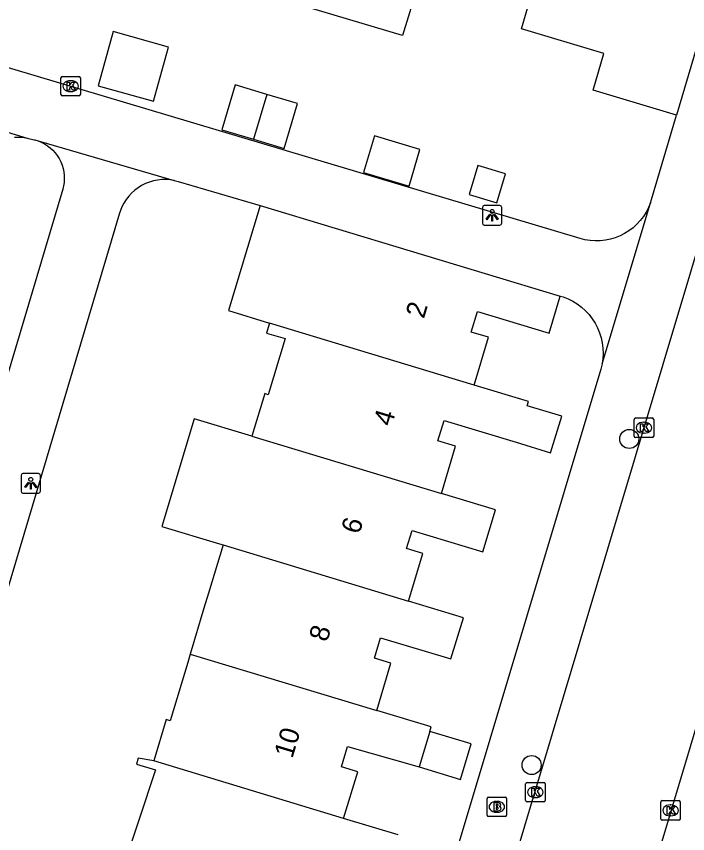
# Model space of a CAD drawing. Extents: x 162186 to 163152, y 385513 to 386513.
# Drawn here: x 162667.22 to 162701.67, y 386139.27 to 386181.19 of the extents above; entities that cross this region are included whole.
import ezdxf

# ---------------------------------------------------------------- set-up
doc = ezdxf.new("R2010")
doc.units = 0
for name, color, linetype in [('IMGEO_Boom', 7, 'Continuous'), ('IMGEO_Brandkraan', 7, 'Continuous'), ('IMGEO_Kolk', 7, 'Continuous'), ('IMGEO_Lichtpunt', 7, 'Continuous'), ('IMGEO_Pand', 7, 'Continuous'), ('IMGEO_Pand_nummerreeks', 7, 'Continuous'), ('IMGEO_Rijbaan_lokaal_open', 7, 'Continuous'), ('IMGEO_Voetpad_open', 7, 'Continuous')]:
    doc.layers.add(name, color=color, linetype=linetype)

msp = doc.modelspace()

# ---------------------------------------------------------------- linework, layer by layer
at = {"layer": 'IMGEO_Boom'}
for centre in [(162698.674, 386159.513), (162693.661, 386142.787)]:
    msp.add_circle(centre, 0.489, dxfattribs=at)
at = {"layer": 'IMGEO_Brandkraan'}
for p, q in [((162691.375, 386140.218), (162691.375, 386141.07)), ((162691.45, 386141.144), (162692.302, 386141.144)), ((162691.863, 386140.924), (162691.888, 386140.924)), ((162692.376, 386141.07), (162692.376, 386140.218)), ((162692.302, 386140.144), (162691.45, 386140.144)), ((162691.886, 386140.364), (162691.861, 386140.364))]:
    msp.add_line(p, q, dxfattribs=at)
for points in [[(162691.375, 386140.218), (162691.375, 386141.07)], [(162691.45, 386141.144), (162692.302, 386141.144)], [(162691.723, 386140.844), (162691.723, 386140.444), (162691.936, 386140.444)], [(162691.954, 386140.844), (162691.723, 386140.844)], [(162692.376, 386141.07), (162692.376, 386140.218)], [(162691.902, 386140.763), (162691.848, 386140.763), (162691.848, 386140.687)], [(162691.848, 386140.687), (162691.901, 386140.687)], [(162691.91, 386140.611), (162691.848, 386140.611), (162691.848, 386140.53)], [(162691.848, 386140.53), (162691.91, 386140.53)], [(162692.302, 386140.144), (162691.45, 386140.144)]]:
    msp.add_lwpolyline(points, dxfattribs=at)
for centre, radius, start, end in [((162691.452, 386141.068), 0.0765, 91.552, 178.448), ((162691.452, 386141.068), 0.0765, 91.552, 178.448), ((162691.958, 386140.699), 0.145, 59.4692, 91.5367), ((162692.3, 386141.068), 0.0765, 1.552, 88.448), ((162692.3, 386141.068), 0.0765, 1.552, 88.448), ((162691.903, 386140.725), 0.0379, 267.8285, 90.9355), ((162691.911, 386140.57), 0.0404, 269.8759, 90.5077), ((162691.942, 386140.695), 0.251, 268.6676, 293.5347), ((162691.983, 386140.746), 0.0922, 285.5137, 58.1501), ((162691.988, 386140.554), 0.105, 301.3115, 78.989), ((162691.452, 386140.22), 0.0765, 181.552, 268.448), ((162691.452, 386140.22), 0.0765, 181.552, 268.448), ((162692.3, 386140.22), 0.0765, 271.552, 358.448), ((162692.3, 386140.22), 0.0765, 271.552, 358.448)]:
    msp.add_arc(centre, radius, start, end, dxfattribs=at)
for centre, major_axis, ratio, start_param, end_param in [((162691.862, 386140.644), (-0.387, 0.002), 0.722429, 4.712389, 7.853982), ((162691.887, 386140.644), (-0.39, 0.002), 0.717154, 1.570796, 4.712389)]:
    msp.add_ellipse(centre, major_axis=major_axis, ratio=ratio, start_param=start_param, end_param=end_param, dxfattribs=at)
at = {"layer": 'IMGEO_Kolk'}
for p, q in [((162669.507, 386177.183), (162669.507, 386178.035)), ((162669.582, 386178.109), (162670.434, 386178.109)), ((162669.995, 386177.889), (162670.02, 386177.889)), ((162670.508, 386178.035), (162670.508, 386177.183)), ((162670.018, 386177.329), (162669.993, 386177.329)), ((162670.434, 386177.109), (162669.582, 386177.109)), ((162699, 386160.59), (162699.852, 386160.59)), ((162698.925, 386159.664), (162698.925, 386160.516)), ((162699.413, 386160.37), (162699.438, 386160.37)), ((162699.926, 386160.516), (162699.926, 386159.664)), ((162699.436, 386159.81), (162699.411, 386159.81)), ((162699.852, 386159.59), (162699, 386159.59)), ((162693.355, 386140.968), (162693.355, 386141.82)), ((162693.43, 386141.894), (162694.282, 386141.894)), ((162693.843, 386141.674), (162693.868, 386141.674)), ((162694.356, 386141.82), (162694.356, 386140.968)), ((162694.282, 386140.894), (162693.43, 386140.894)), ((162693.866, 386141.114), (162693.841, 386141.114)), ((162700.29, 386140.035), (162700.29, 386140.887)), ((162700.365, 386140.961), (162701.217, 386140.961)), ((162701.291, 386140.887), (162701.291, 386140.035)), ((162700.778, 386140.741), (162700.803, 386140.741)), ((162700.801, 386140.181), (162700.776, 386140.181)), ((162701.217, 386139.961), (162700.365, 386139.961))]:
    msp.add_line(p, q, dxfattribs=at)
for points in [[(162669.507, 386177.183), (162669.507, 386178.035)], [(162669.582, 386178.109), (162670.434, 386178.109)], [(162669.828, 386177.809), (162669.951, 386177.809), (162669.951, 386177.658), (162670.081, 386177.809), (162670.245, 386177.809), (162670.099, 386177.658), (162670.252, 386177.409), (162670.1, 386177.409), (162670.015, 386177.573), (162669.951, 386177.506), (162669.951, 386177.409), (162669.828, 386177.409), (162669.828, 386177.809)], [(162670.508, 386178.035), (162670.508, 386177.183)], [(162670.434, 386177.109), (162669.582, 386177.109)], [(162699, 386160.59), (162699.852, 386160.59)], [(162698.925, 386159.664), (162698.925, 386160.516)], [(162699.246, 386160.29), (162699.369, 386160.29), (162699.369, 386160.139), (162699.499, 386160.29), (162699.663, 386160.29), (162699.517, 386160.139), (162699.67, 386159.89), (162699.518, 386159.89), (162699.433, 386160.054), (162699.369, 386159.987), (162699.369, 386159.89), (162699.246, 386159.89), (162699.246, 386160.29)], [(162699.926, 386160.516), (162699.926, 386159.664)], [(162699.852, 386159.59), (162699, 386159.59)], [(162693.355, 386140.968), (162693.355, 386141.82)], [(162693.43, 386141.894), (162694.282, 386141.894)], [(162694.356, 386141.82), (162694.356, 386140.968)], [(162693.676, 386141.594), (162693.799, 386141.594), (162693.799, 386141.443), (162693.929, 386141.594), (162694.093, 386141.594), (162693.947, 386141.443), (162694.1, 386141.194), (162693.948, 386141.194), (162693.863, 386141.358), (162693.799, 386141.291), (162693.799, 386141.194), (162693.676, 386141.194), (162693.676, 386141.594)], [(162694.282, 386140.894), (162693.43, 386140.894)], [(162700.29, 386140.035), (162700.29, 386140.887)], [(162700.365, 386140.961), (162701.217, 386140.961)], [(162701.291, 386140.887), (162701.291, 386140.035)], [(162700.611, 386140.661), (162700.734, 386140.661), (162700.734, 386140.51), (162700.864, 386140.661), (162701.028, 386140.661), (162700.882, 386140.51), (162701.035, 386140.261), (162700.883, 386140.261), (162700.798, 386140.425), (162700.734, 386140.358), (162700.734, 386140.261), (162700.611, 386140.261), (162700.611, 386140.661)], [(162701.217, 386139.961), (162700.365, 386139.961)]]:
    msp.add_lwpolyline(points, dxfattribs=at)
for centre, start, end in [((162669.584, 386178.033), 91.552, 178.448), ((162669.584, 386178.033), 91.552, 178.448), ((162670.432, 386178.033), 1.552, 88.448), ((162670.432, 386178.033), 1.552, 88.448), ((162669.584, 386177.185), 181.552, 268.448), ((162669.584, 386177.185), 181.552, 268.448), ((162670.432, 386177.185), 271.552, 358.448), ((162670.432, 386177.185), 271.552, 358.448), ((162699.002, 386160.514), 91.552, 178.448), ((162699.002, 386160.514), 91.552, 178.448), ((162699.85, 386160.514), 1.552, 88.448), ((162699.85, 386160.514), 1.552, 88.448), ((162699.002, 386159.666), 181.552, 268.448), ((162699.002, 386159.666), 181.552, 268.448), ((162699.85, 386159.666), 271.552, 358.448), ((162699.85, 386159.666), 271.552, 358.448), ((162693.432, 386141.818), 91.552, 178.448), ((162693.432, 386141.818), 91.552, 178.448), ((162694.28, 386141.818), 1.552, 88.448), ((162694.28, 386141.818), 1.552, 88.448), ((162693.432, 386140.97), 181.552, 268.448), ((162693.432, 386140.97), 181.552, 268.448), ((162694.28, 386140.97), 271.552, 358.448), ((162694.28, 386140.97), 271.552, 358.448), ((162700.367, 386140.885), 91.552, 178.448), ((162700.367, 386140.885), 91.552, 178.448), ((162701.215, 386140.885), 1.552, 88.448), ((162701.215, 386140.885), 1.552, 88.448), ((162700.367, 386140.037), 181.552, 268.448), ((162700.367, 386140.037), 181.552, 268.448), ((162701.215, 386140.037), 271.552, 358.448), ((162701.215, 386140.037), 271.552, 358.448)]:
    msp.add_arc(centre, 0.0765, start, end, dxfattribs=at)
for centre, major_axis, ratio, start_param, end_param in [((162669.994, 386177.609), (-0.387, 0.002), 0.722429, 4.712389, 7.853982), ((162670.019, 386177.609), (-0.39, 0.002), 0.717154, 1.570796, 4.712389), ((162699.412, 386160.09), (-0.387, 0.002), 0.722429, 4.712389, 7.853982), ((162699.437, 386160.09), (-0.39, 0.002), 0.717154, 1.570796, 4.712389), ((162693.842, 386141.394), (-0.387, 0.002), 0.722429, 4.712389, 7.853982), ((162693.867, 386141.394), (-0.39, 0.002), 0.717154, 1.570796, 4.712389), ((162700.777, 386140.461), (-0.387, 0.002), 0.722429, 4.712389, 7.853982), ((162700.802, 386140.461), (-0.39, 0.002), 0.717154, 1.570796, 4.712389)]:
    msp.add_ellipse(centre, major_axis=major_axis, ratio=ratio, start_param=start_param, end_param=end_param, dxfattribs=at)
at = {"layer": 'IMGEO_Lichtpunt'}
for p, q in [((162692.038, 386171.481), (162691.23, 386171.481)), ((162692.038, 386171.481), (162691.23, 386171.481)), ((162691.136, 386171.386), (162691.136, 386170.579)), ((162691.136, 386171.386), (162691.136, 386170.579)), ((162692.132, 386170.579), (162692.132, 386171.386)), ((162692.132, 386170.579), (162692.132, 386171.386)), ((162691.23, 386170.485), (162692.038, 386170.485)), ((162691.23, 386170.485), (162692.038, 386170.485)), ((162667.463, 386157.641), (162667.463, 386156.834)), ((162667.463, 386157.641), (162667.463, 386156.834)), ((162668.365, 386157.736), (162667.557, 386157.736)), ((162668.365, 386157.736), (162667.557, 386157.736)), ((162668.459, 386156.834), (162668.459, 386157.641)), ((162668.459, 386156.834), (162668.459, 386157.641)), ((162667.557, 386156.74), (162668.365, 386156.74)), ((162667.557, 386156.74), (162668.365, 386156.74))]:
    msp.add_line(p, q, dxfattribs=at)
for points in [[(162691.51, 386171.05), (162691.549, 386171.022), (162691.361, 386170.76), (162691.323, 386170.787), (162691.51, 386171.05)], [(162691.722, 386171.022), (162691.76, 386171.049), (162691.947, 386170.787), (162691.908, 386170.759), (162691.722, 386171.022)], [(162691.612, 386171.002), (162691.659, 386171.002), (162691.659, 386170.68), (162691.612, 386170.68), (162691.612, 386171.002)], [(162667.837, 386157.305), (162667.876, 386157.277), (162667.688, 386157.015), (162667.65, 386157.042), (162667.837, 386157.305)], [(162667.939, 386157.257), (162667.986, 386157.257), (162667.986, 386156.935), (162667.939, 386156.935), (162667.939, 386157.257)], [(162668.049, 386157.277), (162668.087, 386157.304), (162668.274, 386157.042), (162668.235, 386157.014), (162668.049, 386157.277)]]:
    msp.add_lwpolyline(points, dxfattribs=at)
for centre in [(162691.635, 386171.184), (162667.962, 386157.439)]:
    msp.add_circle(centre, 0.0994, dxfattribs=at)
for centre, start, end in [((162691.23, 386171.386), 90, 180), ((162691.23, 386171.386), 90, 180), ((162692.038, 386171.386), 0, 90), ((162692.038, 386171.386), 0, 90), ((162691.23, 386170.579), 180, 270), ((162691.23, 386170.579), 180, 270), ((162692.038, 386170.579), 270, 0), ((162692.038, 386170.579), 270, 360), ((162667.557, 386157.641), 90, 180), ((162667.557, 386157.641), 90, 180), ((162668.365, 386157.641), 0, 90), ((162668.365, 386157.641), 0, 90), ((162667.557, 386156.834), 180, 270), ((162667.557, 386156.834), 180, 270), ((162668.365, 386156.834), 270, 0), ((162668.365, 386156.834), 270, 360)]:
    msp.add_arc(centre, 0.0946, start, end, dxfattribs=at)
at = {"layer": 'IMGEO_Pand'}
for points in [[(162704.256, 386186.807), (162701.088, 386176.13)], [(162687.686, 386182.336), (162687.034, 386180.211), (162681.466, 386181.862), (162682.092, 386183.975), (162682.375, 386184.93)], [(162701.088, 386176.13), (162696.812, 386177.398), (162697.373, 386179.289), (162693.133, 386180.547), (162693.464, 386181.665)], [(162674.253, 386176.841), (162675.028, 386179.613), (162672.191, 386180.407), (162671.416, 386177.634), (162674.253, 386176.841)], [(162680.081, 386177.186), (162678.446, 386177.671), (162677.763, 386175.368), (162679.398, 386174.883)], [(162680.081, 386177.186), (162679.398, 386174.883)], [(162679.398, 386174.883), (162680.96, 386174.42), (162681.643, 386176.723), (162680.081, 386177.186)], [(162685.036, 386173.183), (162687.377, 386172.488), (162687.933, 386174.358), (162685.591, 386175.054), (162685.036, 386173.183)], [(162690.454, 386172.046), (162691.878, 386171.623), (162692.322, 386173.12), (162690.898, 386173.542), (162690.454, 386172.046)], [(162679.739, 386171.493), (162678.11, 386166.096), (162680.211, 386165.459)], [(162679.739, 386171.493), (162695.132, 386166.846)], [(162690.709, 386162.279), (162691.448, 386164.729), (162690.564, 386164.995), (162690.882, 386166.049), (162694.556, 386164.939), (162695.132, 386166.846)], [(162680.211, 386165.459), (162680.142, 386165.23), (162680.056, 386164.946), (162681.011, 386164.658), (162680.144, 386161.785), (162679.97, 386161.838), (162679.31, 386159.652)], [(162690.709, 386162.279), (162680.211, 386165.459)], [(162689.033, 386156.722), (162689.762, 386159.138), (162688.856, 386159.412), (162689.171, 386160.457), (162692.865, 386159.342), (162694.635, 386158.808), (162695.203, 386160.686), (162693.433, 386161.221), (162693.498, 386161.437), (162690.709, 386162.279)], [(162679.31, 386159.652), (162676.339, 386160.538), (162674.678, 386155.026), (162677.646, 386154.13), (162677.829, 386154.075)], [(162679.31, 386159.652), (162689.033, 386156.722)], [(162687.35, 386151.194), (162688.087, 386153.635), (162687.245, 386153.889), (162687.527, 386154.823), (162691.156, 386153.728), (162691.807, 386155.884), (162689.033, 386156.722)], [(162677.829, 386154.075), (162677.083, 386151.605), (162676.849, 386150.83), (162676.147, 386148.481)], [(162677.829, 386154.075), (162687.35, 386151.194)], [(162685.712, 386145.589), (162686.442, 386148.008), (162685.592, 386148.265), (162685.909, 386149.316), (162689.514, 386148.228), (162690.162, 386150.346), (162687.35, 386151.194)], [(162676.147, 386148.481), (162676.018, 386148.053), (162675.113, 386145.055), (162674.91, 386145.116), (162674.27, 386142.997)], [(162676.147, 386148.481), (162685.712, 386145.589)], [(162688.433, 386144.514), (162688.503, 386144.747), (162685.712, 386145.589)], [(162688.433, 386144.514), (162687.883, 386142.691)], [(162687.883, 386142.691), (162690.01, 386142.049), (162690.56, 386143.872), (162688.433, 386144.514)], [(162684.015, 386140.05), (162684.738, 386142.445), (162683.898, 386142.699), (162684.213, 386143.742), (162687.883, 386142.691)], [(162674.27, 386142.997), (162673.471, 386143.139), (162673.38, 386142.839), (162674.361, 386142.543), (162672.648, 386137.382)], [(162684.015, 386140.05), (162674.27, 386142.997)], [(162686.809, 386139.206), (162684.015, 386140.05)]]:
    msp.add_lwpolyline(points, dxfattribs=at)
at = {"layer": 'IMGEO_Rijbaan_lokaal_open'}
for points in [[(162733.627, 386250), (162699.069, 386134.636)], [(162684.842, 386111.426), (162710.296, 386196.346)]]:
    msp.add_lwpolyline(points, dxfattribs=at)
at = {"layer": 'IMGEO_Voetpad_open'}
for points in [[(162699.756, 386171.624), (162699.657, 386171.381), (162699.537, 386171.147), (162699.396, 386170.925), (162699.236, 386170.717), (162699.058, 386170.524), (162698.864, 386170.347), (162698.654, 386170.188), (162698.431, 386170.049), (162698.197, 386169.931), (162697.953, 386169.833), (162697.701, 386169.758), (162697.444, 386169.706), (162697.183, 386169.677), (162696.92, 386169.671), (162696.658, 386169.689), (162696.399, 386169.73), (162696.144, 386169.794), (162666.99, 386178.501), (162649.189, 386183.818), (162649.012, 386183.871)], [(162661.364, 386176.882), (162661.428, 386176.867), (162667.782, 386174.948)], [(162699.756, 386171.624), (162699.811, 386171.795), (162701.088, 386176.13)], [(162668.335, 386174.804), (162668.502, 386174.736), (162668.663, 386174.654), (162668.816, 386174.557), (162668.96, 386174.447), (162669.093, 386174.325), (162669.215, 386174.191), (162669.324, 386174.047), (162669.421, 386173.894), (162669.503, 386173.733), (162669.57, 386173.565), (162669.622, 386173.391), (162669.658, 386173.214), (162669.679, 386173.035), (162669.683, 386172.854), (162669.671, 386172.673), (162669.643, 386172.494), (162669.599, 386172.319), (162661.394, 386144.815), (162661.382, 386144.777), (162661.318, 386144.601)], [(162667.118, 386174.986), (162667.285, 386174.999), (162667.452, 386174.997), (162667.618, 386174.98), (162667.782, 386174.948)], [(162667.782, 386174.948), (162668.132, 386174.864), (162668.162, 386174.857), (162668.335, 386174.804)], [(162668.335, 386174.804), (162675.323, 386172.77)], [(162675.323, 386172.77), (162675.11, 386172.804), (162674.895, 386172.82), (162674.679, 386172.816), (162674.464, 386172.793), (162674.252, 386172.751), (162674.045, 386172.691), (162673.844, 386172.612), (162673.651, 386172.515), (162673.468, 386172.401), (162673.295, 386172.272), (162673.134, 386172.128), (162672.987, 386171.969), (162672.855, 386171.799), (162672.739, 386171.617), (162672.639, 386171.426), (162672.557, 386171.226), (162672.514, 386171.096), (162664.259, 386143.414)], [(162675.323, 386172.77), (162675.532, 386172.716), (162679.739, 386171.493)], [(162697.274, 386163.359), (162699.756, 386171.624)], [(162695.132, 386166.846), (162695.279, 386166.8), (162695.532, 386166.701), (162695.774, 386166.579), (162696.005, 386166.437), (162696.222, 386166.274), (162696.423, 386166.093), (162696.608, 386165.894), (162696.774, 386165.68), (162696.92, 386165.452), (162697.045, 386165.212), (162697.149, 386164.961), (162697.229, 386164.702), (162697.286, 386164.437), (162697.32, 386164.168), (162697.329, 386163.897), (162697.313, 386163.627), (162697.274, 386163.359)], [(162697.274, 386163.359), (162697.211, 386163.095), (162682.002, 386112.374)]]:
    msp.add_lwpolyline(points, dxfattribs=at)

# ---------------------------------------------------------------- texts
at = {"layer": 'IMGEO_Pand_nummerreeks'}
for s, p in [('2', (162688.131, 386165.648)), ('4', (162686.476, 386160.119)), ('6', (162684.821, 386154.588)), ('8', (162683.168, 386149.062)), ('10', (162681.382, 386143.089))]:
    msp.add_text(s, height=1, rotation=73.3443, dxfattribs=at).set_placement(p)

doc.saveas('drawing.dxf')
